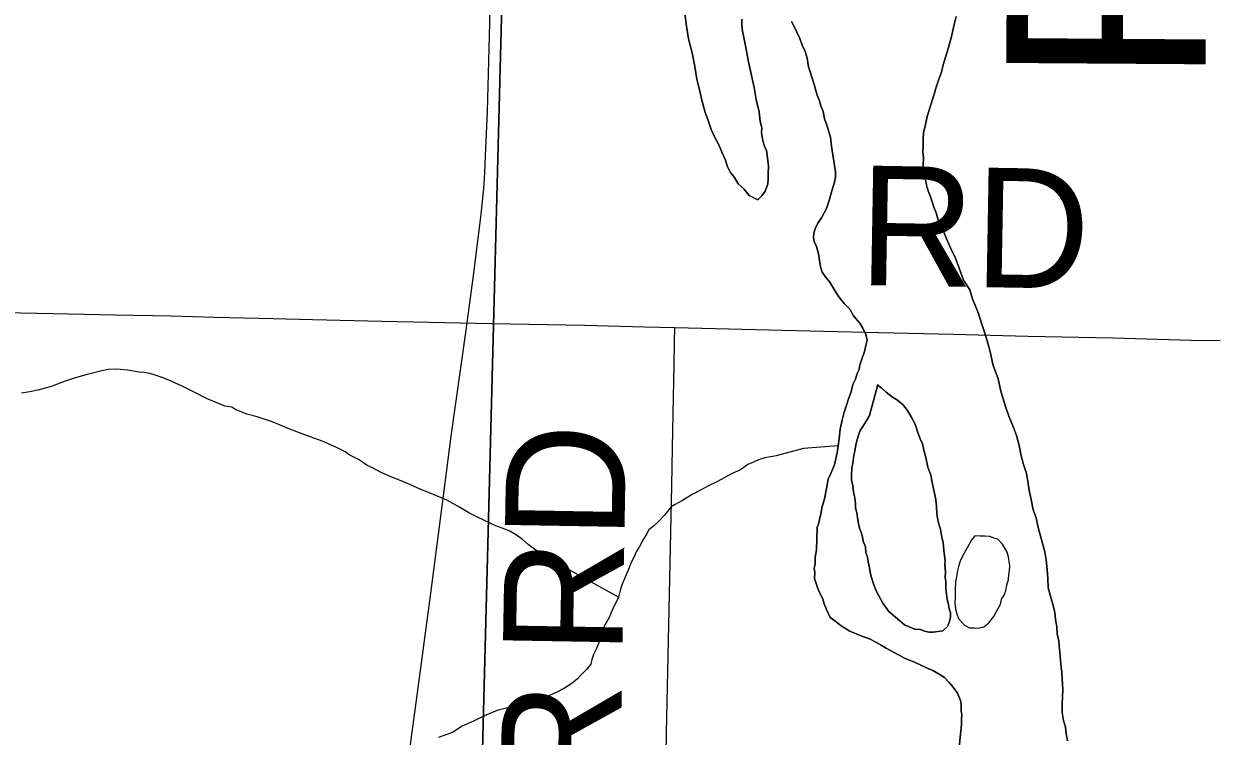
# Model space of a CAD drawing. Extents: x 2.4 to 73.1, y 4.5 to 25.6.
# Drawn here: x 47.4599 to 47.743, y 21.1916 to 21.3609 of the extents above; entities that cross this region are included whole.
import ezdxf

# ---------------------------------------------------------------- set-up
doc = ezdxf.new("R2010")
doc.units = 0
for name, color, linetype in [('GM_X_Major_River', 7, 'Continuous'), ('GM_X_Major_River_Text', 7, 'Continuous'), ('GM_X_Minor_River', 7, 'Continuous'), ('GM_X_Section', 7, 'Continuous'), ('GM_X_State_Route', 7, 'Continuous'), ('GM_X_Township_Road', 7, 'Continuous'), ('GM_X_Township_Road_Text', 7, 'Continuous')]:
    doc.layers.add(name, color=color, linetype=linetype)

msp = doc.modelspace()

# ---------------------------------------------------------------- linework, layer by layer
at = {"layer": 'GM_X_Major_River'}
for points in [[(47.61629, 21.36877), (47.61736, 21.36037), (47.61783, 21.35731), (47.61868, 21.35404), (47.61934, 21.35079), (47.61981, 21.34773), (47.62049, 21.34523), (47.62098, 21.34274), (47.62184, 21.33986), (47.62254, 21.33794), (47.62324, 21.33582), (47.62413, 21.33389), (47.62503, 21.33215), (47.62573, 21.33041), (47.62662, 21.32848), (47.62714, 21.32694), (47.62786, 21.32559), (47.62878, 21.32441), (47.62968, 21.32286), (47.63097, 21.32168), (47.63226, 21.32012), (47.63432, 21.3191), (47.6353, 21.32001), (47.6361, 21.32113), (47.63672, 21.32282), (47.63677, 21.32415), (47.6368, 21.32529), (47.63686, 21.32719), (47.63671, 21.32834), (47.63656, 21.32967), (47.63641, 21.33082), (47.63587, 21.33179), (47.63553, 21.33313), (47.63537, 21.33409), (47.63521, 21.33505), (47.63525, 21.33619), (47.63491, 21.33772), (47.63461, 21.34001), (47.63394, 21.34289), (47.63346, 21.34576), (47.63213, 21.35189), (47.63164, 21.35438), (47.63131, 21.3561), (47.63098, 21.35763), (47.63065, 21.35917), (47.63051, 21.36069), (47.63055, 21.36202)], [(47.63055, 21.36202), (47.63051, 21.36069), (47.63065, 21.35917), (47.63098, 21.35763), (47.63131, 21.3561), (47.63164, 21.35438), (47.63213, 21.35189), (47.63346, 21.34576), (47.63394, 21.34289), (47.63461, 21.34001), (47.63491, 21.33772), (47.63525, 21.33619), (47.63521, 21.33505), (47.63537, 21.33409), (47.63553, 21.33313), (47.63587, 21.33179), (47.63641, 21.33082), (47.63656, 21.32967), (47.63671, 21.32834), (47.63686, 21.32719), (47.6368, 21.32529), (47.63677, 21.32415), (47.63672, 21.32282), (47.6361, 21.32113), (47.6353, 21.32001), (47.63432, 21.3191), (47.63226, 21.32012), (47.63097, 21.32168), (47.62968, 21.32286), (47.62878, 21.32441), (47.62786, 21.32559), (47.62714, 21.32694), (47.62662, 21.32848), (47.62573, 21.33041), (47.62503, 21.33215), (47.62413, 21.33389), (47.62324, 21.33582), (47.62254, 21.33794), (47.62184, 21.33986), (47.62098, 21.34274), (47.62049, 21.34523), (47.61981, 21.34773), (47.61934, 21.35079), (47.61868, 21.35404), (47.61783, 21.35731), (47.61736, 21.36037), (47.61629, 21.36877)], [(47.64234, 21.36144), (47.64306, 21.36009), (47.64359, 21.35893)], [(47.64359, 21.35893), (47.64306, 21.36009), (47.64234, 21.36144)], [(47.70096, 21.24118), (47.70046, 21.24348), (47.69976, 21.24541), (47.69927, 21.2479), (47.69876, 21.25), (47.69845, 21.25211), (47.69813, 21.25402), (47.69743, 21.25614), (47.69693, 21.25824), (47.69644, 21.26073), (47.69575, 21.26304), (47.69505, 21.26497), (47.69399, 21.26766), (47.69312, 21.27017), (47.69209, 21.27362), (47.69142, 21.2765), (47.6902, 21.27996), (47.68953, 21.28303), (47.68885, 21.28553), (47.68816, 21.28764), (47.68746, 21.28976), (47.68678, 21.29206), (47.68607, 21.2938), (47.68536, 21.29553), (47.68467, 21.29765), (47.68322, 21.29998), (47.68217, 21.30287), (47.68129, 21.30518), (47.68022, 21.3075), (47.67915, 21.30982), (47.67809, 21.31232), (47.6772, 21.31426), (47.67668, 21.31598), (47.67616, 21.31733), (47.67563, 21.31887), (47.67529, 21.32003), (47.67476, 21.32118), (47.67442, 21.32253), (47.67426, 21.32348), (47.67392, 21.32483), (47.67377, 21.32597), (47.67362, 21.32731), (47.67367, 21.32902), (47.67353, 21.33055), (47.67357, 21.33188), (47.67363, 21.33359), (47.67368, 21.33511), (47.67411, 21.33661), (47.67456, 21.33888), (47.67625, 21.34415), (47.67669, 21.34585), (47.67732, 21.34773), (47.67794, 21.34942), (47.67838, 21.35112), (47.67902, 21.35319), (47.67965, 21.35526), (47.68031, 21.35791), (47.68097, 21.36074), (47.68141, 21.36263)], [(47.68141, 21.36263), (47.68097, 21.36074), (47.68031, 21.35791), (47.67965, 21.35526), (47.67902, 21.35319), (47.67838, 21.35112), (47.67794, 21.34942), (47.67732, 21.34773), (47.67669, 21.34585), (47.67625, 21.34415), (47.67456, 21.33888), (47.67411, 21.33661), (47.67368, 21.33511), (47.67363, 21.33359), (47.67357, 21.33188), (47.67353, 21.33055), (47.67367, 21.32902), (47.67362, 21.32731), (47.67377, 21.32597), (47.67392, 21.32483), (47.67426, 21.32348), (47.67442, 21.32253), (47.67476, 21.32118), (47.67529, 21.32003), (47.67563, 21.31887), (47.67616, 21.31733), (47.67668, 21.31598), (47.6772, 21.31426), (47.67809, 21.31232), (47.67915, 21.30982), (47.68022, 21.3075), (47.68129, 21.30518), (47.68217, 21.30287), (47.68322, 21.29998), (47.68467, 21.29765), (47.68536, 21.29553), (47.68607, 21.2938), (47.68678, 21.29206), (47.68746, 21.28976), (47.68816, 21.28764), (47.68885, 21.28553), (47.68953, 21.28303), (47.6902, 21.27996), (47.69142, 21.2765), (47.69209, 21.27362), (47.69312, 21.27017), (47.69399, 21.26766), (47.69505, 21.26497), (47.69575, 21.26304), (47.69644, 21.26073), (47.69693, 21.25824), (47.69743, 21.25614), (47.69813, 21.25402), (47.69845, 21.25211), (47.69876, 21.25), (47.69927, 21.2479), (47.69976, 21.24541), (47.70046, 21.24348), (47.70096, 21.24118)], [(47.64359, 21.35893), (47.6443, 21.35738), (47.64482, 21.35584), (47.64554, 21.3543), (47.64606, 21.35276), (47.64637, 21.35066), (47.64672, 21.3495), (47.64724, 21.34797), (47.64775, 21.34624), (47.6481, 21.34508), (47.64844, 21.34393), (47.64897, 21.34258), (47.64931, 21.34143), (47.64984, 21.34008), (47.65017, 21.33836), (47.65069, 21.33682), (47.65155, 21.33394), (47.65186, 21.33183), (47.65218, 21.32973), (47.65281, 21.32571), (47.65278, 21.32457), (47.65254, 21.32325), (47.65191, 21.32118), (47.65126, 21.31892), (47.65063, 21.31703), (47.64942, 21.31479), (47.64861, 21.31349), (47.64801, 21.31237), (47.64759, 21.31124), (47.64755, 21.3101), (47.64771, 21.30914), (47.64825, 21.30798), (47.64876, 21.30625), (47.64924, 21.30319), (47.64957, 21.30185), (47.65031, 21.30088), (47.6514, 21.29951), (47.65249, 21.29776), (47.65358, 21.29601), (47.65486, 21.29445), (47.65615, 21.29307), (47.65705, 21.29152), (47.65852, 21.28976), (47.65924, 21.2886), (47.65996, 21.28705), (47.66029, 21.28571), (47.66007, 21.28476), (47.65964, 21.28307), (47.65901, 21.28118), (47.65858, 21.27987), (47.65836, 21.27873), (47.65795, 21.2778), (47.65752, 21.27648), (47.65691, 21.27517), (47.65648, 21.27347), (47.65585, 21.27178), (47.65542, 21.27027), (47.6548, 21.26858), (47.65435, 21.26669), (47.65391, 21.26461), (47.65364, 21.26234), (47.6534, 21.26063), (47.65315, 21.25893), (47.65271, 21.25685), (47.65249, 21.25591), (47.65167, 21.25403), (47.65105, 21.25272), (47.6506, 21.25045), (47.65014, 21.248), (47.6495, 21.24592), (47.64926, 21.24441), (47.64904, 21.24347), (47.64882, 21.24233), (47.6484, 21.24121), (47.64823, 21.23588), (47.64798, 21.23418), (47.64793, 21.23247), (47.64771, 21.23153), (47.64787, 21.23057), (47.64782, 21.22905), (47.64816, 21.2279), (47.64851, 21.22693), (47.64904, 21.22558), (47.64976, 21.22423), (47.6501, 21.22308), (47.65063, 21.22173), (47.65152, 21.2198), (47.65264, 21.219), (47.65413, 21.21781), (47.65618, 21.2166), (47.65862, 21.21557), (47.66088, 21.21473), (47.66238, 21.21392), (47.6635, 21.21331), (47.66481, 21.21251), (47.66668, 21.21149), (47.6693, 21.21008), (47.67137, 21.20925), (47.67325, 21.20842), (47.67494, 21.20761), (47.67588, 21.2072)], [(47.67588, 21.2072), (47.67494, 21.20761), (47.67325, 21.20842), (47.67137, 21.20925), (47.6693, 21.21008), (47.66668, 21.21149), (47.66481, 21.21251), (47.6635, 21.21331), (47.66238, 21.21392), (47.66088, 21.21473), (47.65862, 21.21557), (47.65618, 21.2166), (47.65413, 21.21781), (47.65264, 21.219), (47.65152, 21.2198), (47.65063, 21.22173), (47.6501, 21.22308), (47.64976, 21.22423), (47.64904, 21.22558), (47.64851, 21.22693), (47.64816, 21.2279), (47.64782, 21.22905), (47.64787, 21.23057), (47.64771, 21.23153), (47.64793, 21.23247), (47.64798, 21.23418), (47.64823, 21.23588), (47.6484, 21.24121), (47.64882, 21.24233), (47.64904, 21.24347), (47.64926, 21.24441), (47.6495, 21.24592), (47.65014, 21.248), (47.6506, 21.25045), (47.65105, 21.25272), (47.65167, 21.25403), (47.65249, 21.25591), (47.65271, 21.25685), (47.65315, 21.25893), (47.6534, 21.26063), (47.65364, 21.26234), (47.65391, 21.26461), (47.65435, 21.26669), (47.6548, 21.26858), (47.65542, 21.27027), (47.65585, 21.27178), (47.65648, 21.27347), (47.65691, 21.27517), (47.65752, 21.27648), (47.65795, 21.2778), (47.65836, 21.27873), (47.65858, 21.27987), (47.65901, 21.28118), (47.65964, 21.28307), (47.66007, 21.28476), (47.66029, 21.28571), (47.65996, 21.28705), (47.65924, 21.2886), (47.65852, 21.28976), (47.65705, 21.29152), (47.65615, 21.29307), (47.65486, 21.29445), (47.65358, 21.29601), (47.65249, 21.29776), (47.6514, 21.29951), (47.65031, 21.30088), (47.64957, 21.30185), (47.64924, 21.30319), (47.64876, 21.30625), (47.64825, 21.30798), (47.64771, 21.30914), (47.64755, 21.3101), (47.64759, 21.31124), (47.64801, 21.31237), (47.64861, 21.31349), (47.64942, 21.31479), (47.65063, 21.31703), (47.65126, 21.31892), (47.65191, 21.32118), (47.65254, 21.32325), (47.65278, 21.32457), (47.65281, 21.32571), (47.65218, 21.32973), (47.65186, 21.33183), (47.65155, 21.33394), (47.65069, 21.33682), (47.65017, 21.33836), (47.64984, 21.34008), (47.64931, 21.34143), (47.64897, 21.34258), (47.64844, 21.34393), (47.6481, 21.34508), (47.64775, 21.34624), (47.64724, 21.34797), (47.64672, 21.3495), (47.64637, 21.35066), (47.64606, 21.35276), (47.64554, 21.3543), (47.64482, 21.35584), (47.6443, 21.35738), (47.64359, 21.35893)], [(47.66281, 21.27516), (47.66086, 21.26781), (47.66006, 21.2665), (47.65926, 21.2652), (47.65866, 21.26427), (47.65824, 21.26314), (47.65782, 21.26182), (47.6576, 21.26088), (47.65736, 21.25936), (47.65714, 21.25842), (47.65689, 21.25652), (47.65666, 21.25539), (47.6566, 21.25349), (47.65656, 21.25235), (47.65691, 21.2512), (47.65705, 21.24967), (47.65738, 21.24814), (47.65753, 21.2468), (47.6575, 21.24585), (47.65784, 21.2447), (47.658, 21.24355), (47.65816, 21.24259), (47.65849, 21.24106), (47.65884, 21.2401), (47.65918, 21.23895), (47.65934, 21.23799), (47.65987, 21.23664), (47.66002, 21.2353), (47.66036, 21.23415), (47.66051, 21.23301), (47.66085, 21.23166), (47.66101, 21.23052), (47.66135, 21.22936), (47.66169, 21.22802), (47.66239, 21.22628), (47.66311, 21.22493), (47.66401, 21.22319), (47.66547, 21.22124), (47.66807, 21.21906), (47.66918, 21.21807), (47.67012, 21.21766), (47.67162, 21.21704), (47.67295, 21.21699), (47.67389, 21.21658), (47.67503, 21.21636), (47.67598, 21.21632)], [(47.66281, 21.27516), (47.66281, 21.27497), (47.66374, 21.27437), (47.66485, 21.27338), (47.66634, 21.27219), (47.66727, 21.27159), (47.66875, 21.2704), (47.66985, 21.26903), (47.67076, 21.26748), (47.67166, 21.26593), (47.672, 21.26478), (47.67235, 21.26381), (47.67288, 21.26227), (47.67341, 21.26112), (47.67374, 21.25958), (47.67426, 21.25785), (47.67475, 21.25555), (47.67546, 21.25363), (47.67578, 21.2519), (47.6766, 21.24788), (47.67674, 21.24617), (47.67688, 21.24445), (47.6772, 21.24254), (47.67771, 21.24081), (47.67803, 21.23889), (47.67837, 21.23755), (47.67851, 21.23583), (47.67865, 21.2345), (47.67881, 21.23335), (47.67878, 21.2324), (47.67891, 21.23069), (47.67887, 21.22935), (47.67903, 21.2284), (47.67897, 21.22669), (47.67912, 21.22535), (47.67928, 21.22421), (47.67961, 21.22286), (47.67977, 21.22191), (47.68012, 21.22094), (47.68009, 21.21999), (47.67987, 21.21886), (47.67945, 21.21773), (47.67827, 21.21663), (47.67712, 21.21648), (47.67598, 21.21632), (47.67503, 21.21636), (47.67389, 21.21658), (47.67295, 21.21699), (47.67162, 21.21704), (47.67012, 21.21766), (47.66918, 21.21807), (47.66807, 21.21906), (47.66547, 21.22124), (47.66401, 21.22319), (47.66311, 21.22493), (47.66239, 21.22628), (47.66169, 21.22802), (47.66135, 21.22936), (47.66101, 21.23052), (47.66085, 21.23166), (47.66051, 21.23301), (47.66036, 21.23415), (47.66002, 21.2353), (47.65987, 21.23664), (47.65934, 21.23799), (47.65918, 21.23895), (47.65884, 21.2401), (47.65849, 21.24106), (47.65816, 21.24259), (47.658, 21.24355), (47.65784, 21.2447), (47.6575, 21.24585), (47.65753, 21.2468), (47.65738, 21.24814), (47.65705, 21.24967), (47.65691, 21.2512), (47.65656, 21.25235), (47.6566, 21.25349), (47.65666, 21.25539), (47.65689, 21.25652), (47.65714, 21.25842), (47.65736, 21.25936), (47.6576, 21.26088), (47.65782, 21.26182), (47.65824, 21.26314), (47.65866, 21.26427), (47.65926, 21.2652), (47.66006, 21.2665), (47.66086, 21.26781), (47.66281, 21.27516)], [(47.67598, 21.21632), (47.67712, 21.21648), (47.67827, 21.21663), (47.67945, 21.21773), (47.67987, 21.21886), (47.68009, 21.21999), (47.68012, 21.22094), (47.67977, 21.22191), (47.67961, 21.22286), (47.67928, 21.22421), (47.67912, 21.22535), (47.67897, 21.22669), (47.67903, 21.2284), (47.67887, 21.22935), (47.67891, 21.23069), (47.67878, 21.2324), (47.67881, 21.23335), (47.67865, 21.2345), (47.67851, 21.23583), (47.67837, 21.23755), (47.67803, 21.23889), (47.67771, 21.24081), (47.6772, 21.24254), (47.67688, 21.24445), (47.67674, 21.24617), (47.6766, 21.24788), (47.67578, 21.2519), (47.67546, 21.25363), (47.67475, 21.25555), (47.67426, 21.25785), (47.67374, 21.25958), (47.67341, 21.26112), (47.67288, 21.26227), (47.67235, 21.26381), (47.672, 21.26478), (47.67166, 21.26593), (47.67076, 21.26748), (47.66985, 21.26903), (47.66875, 21.2704), (47.66727, 21.27159), (47.66634, 21.27219), (47.66485, 21.27338), (47.66374, 21.27437), (47.66281, 21.27497), (47.66281, 21.27516)], [(47.68927, 21.23909), (47.68832, 21.23913), (47.68718, 21.23916), (47.68585, 21.23921), (47.68505, 21.23809), (47.68405, 21.23641), (47.68303, 21.23454), (47.68242, 21.23323), (47.682, 21.23192), (47.68178, 21.23097), (47.68154, 21.22946), (47.68131, 21.22832), (47.68125, 21.22642), (47.68122, 21.22547), (47.68118, 21.22433), (47.68115, 21.22338), (47.6813, 21.22186), (47.68164, 21.2207), (47.68198, 21.21955), (47.68346, 21.21798), (47.68458, 21.21737), (47.68572, 21.21733)], [(47.68927, 21.23909), (47.68832, 21.23913), (47.68718, 21.23916), (47.68585, 21.23921), (47.68505, 21.23809), (47.68405, 21.23641), (47.68303, 21.23454), (47.68242, 21.23323), (47.682, 21.23192), (47.68178, 21.23097), (47.68154, 21.22946), (47.68131, 21.22832), (47.68125, 21.22642), (47.68122, 21.22547), (47.68118, 21.22433), (47.68115, 21.22338), (47.6813, 21.22186), (47.68164, 21.2207), (47.68198, 21.21955), (47.68346, 21.21798), (47.68458, 21.21737), (47.68572, 21.21733), (47.68667, 21.2173), (47.68802, 21.21764), (47.68919, 21.21855), (47.69038, 21.22003), (47.69119, 21.22153), (47.692, 21.22302), (47.69222, 21.22416), (47.69282, 21.22509), (47.69324, 21.22622), (47.69347, 21.22754), (47.6939, 21.22886), (47.69393, 21.23), (47.69415, 21.23094), (47.69419, 21.23208), (47.69404, 21.23323), (47.69388, 21.23419), (47.69353, 21.23534), (47.69245, 21.23728), (47.69135, 21.23845), (47.6904, 21.23868), (47.68946, 21.23909), (47.68927, 21.23909)], [(47.68572, 21.21733), (47.68667, 21.2173), (47.68802, 21.21764), (47.68919, 21.21855), (47.69038, 21.22003), (47.69119, 21.22153), (47.692, 21.22302), (47.69222, 21.22416), (47.69282, 21.22509), (47.69324, 21.22622), (47.69347, 21.22754), (47.6939, 21.22886), (47.69393, 21.23), (47.69415, 21.23094), (47.69419, 21.23208), (47.69404, 21.23323), (47.69388, 21.23419), (47.69353, 21.23534), (47.69245, 21.23728), (47.69135, 21.23845), (47.6904, 21.23868), (47.68946, 21.23909), (47.68927, 21.23909)], [(47.70791, 21.19054), (47.70758, 21.19226), (47.70744, 21.19379), (47.70692, 21.19533), (47.7066, 21.19724), (47.70666, 21.19933), (47.70671, 21.20085), (47.70677, 21.20275), (47.70666, 21.20523), (47.70652, 21.20676), (47.70637, 21.20809), (47.70623, 21.20962), (47.7061, 21.21153), (47.70596, 21.21305), (47.70581, 21.2142), (47.70548, 21.21592), (47.70535, 21.21764), (47.70502, 21.21936), (47.70488, 21.22108), (47.70438, 21.22319), (47.70386, 21.22492), (47.70335, 21.22683), (47.70324, 21.22912), (47.70311, 21.23122), (47.70281, 21.23351), (47.70249, 21.23542), (47.70096, 21.24118)], [(47.70096, 21.24118), (47.70249, 21.23542), (47.70281, 21.23351), (47.70311, 21.23122), (47.70324, 21.22912), (47.70335, 21.22683), (47.70386, 21.22492), (47.70438, 21.22319), (47.70488, 21.22108), (47.70502, 21.21936), (47.70535, 21.21764), (47.70548, 21.21592), (47.70581, 21.2142), (47.70596, 21.21305), (47.7061, 21.21153), (47.70623, 21.20962), (47.70637, 21.20809), (47.70652, 21.20676), (47.70666, 21.20523), (47.70677, 21.20275), (47.70671, 21.20085), (47.70666, 21.19933), (47.7066, 21.19724), (47.70692, 21.19533), (47.70744, 21.19379), (47.70758, 21.19226), (47.70791, 21.19054)], [(47.67588, 21.2072), (47.67737, 21.20639), (47.67868, 21.20558), (47.67979, 21.2044), (47.6807, 21.20323), (47.6818, 21.20186), (47.68251, 21.20013), (47.68267, 21.19917), (47.68262, 21.19765), (47.68278, 21.1967), (47.68275, 21.19575), (47.68271, 21.19461), (47.68267, 21.19346), (47.68244, 21.19214), (47.68212, 21.18797)], [(47.68212, 21.18797), (47.68244, 21.19214), (47.68267, 21.19346), (47.68271, 21.19461), (47.68275, 21.19575), (47.68278, 21.1967), (47.68262, 21.19765), (47.68267, 21.19917), (47.68251, 21.20013), (47.6818, 21.20186), (47.6807, 21.20323), (47.67979, 21.2044), (47.67868, 21.20558), (47.67737, 21.20639), (47.67588, 21.2072)]]:
    msp.add_lwpolyline(points, dxfattribs=at)
at = {"layer": 'GM_X_Minor_River'}
for points in [[(47.60122, 21.22469), (47.58288, 21.23481), (47.58158, 21.2358), (47.57972, 21.23719), (47.57842, 21.23838), (47.57675, 21.23958), (47.57525, 21.24039), (47.57356, 21.24101), (47.57205, 21.24163), (47.56774, 21.24368), (47.56568, 21.2447), (47.56325, 21.24611), (47.56044, 21.24772), (47.55687, 21.24917), (47.55424, 21.25021), (47.55161, 21.25144), (47.54917, 21.25247), (47.54691, 21.25331), (47.54466, 21.25433), (47.54278, 21.25535), (47.54147, 21.25596), (47.54035, 21.25676), (47.53942, 21.25736), (47.53736, 21.25838), (47.53624, 21.25918), (47.53418, 21.2602), (47.53099, 21.26163), (47.52704, 21.2631), (47.52309, 21.26456), (47.51914, 21.26621), (47.51537, 21.26747), (47.51292, 21.26813), (47.51141, 21.26875), (47.51028, 21.26917), (47.50935, 21.26977), (47.50764, 21.27001), (47.50577, 21.27084), (47.50332, 21.27187), (47.50051, 21.27329), (47.4977, 21.27472), (47.49507, 21.27594), (47.49301, 21.27677), (47.49112, 21.27741), (47.4898, 21.27783), (47.48848, 21.27806), (47.48734, 21.2781), (47.4845, 21.27858), (47.48203, 21.27885), (47.47993, 21.27873), (47.4784, 21.2784), (47.47686, 21.27807), (47.47494, 21.27756), (47.47244, 21.27688), (47.46975, 21.27602), (47.46666, 21.27479), (47.46359, 21.27394), (47.46129, 21.27345), (47.45938, 21.27313)], [(47.6534, 21.26063), (47.64519, 21.25995), (47.64192, 21.25911), (47.63866, 21.25827), (47.63598, 21.25778), (47.63444, 21.25726), (47.63328, 21.25673), (47.63193, 21.25621), (47.63018, 21.25493), (47.62824, 21.25405), (47.62456, 21.25207), (47.62243, 21.251), (47.62069, 21.25011), (47.61875, 21.24903), (47.61642, 21.24759), (47.61468, 21.24669), (47.61371, 21.24615), (47.61212, 21.24412), (47.61074, 21.24264), (47.60956, 21.24154), (47.60839, 21.24062), (47.60778, 21.2395), (47.60698, 21.2382), (47.60617, 21.2367), (47.60537, 21.2354), (47.60475, 21.2339), (47.60414, 21.23277), (47.60373, 21.23165), (47.60208, 21.22771), (47.60166, 21.22658), (47.60144, 21.22563), (47.60122, 21.22469), (47.60081, 21.22375), (47.6002, 21.22263), (47.59979, 21.22169), (47.59938, 21.22076), (47.59897, 21.21982), (47.59836, 21.2187), (47.59775, 21.21758), (47.59732, 21.21607), (47.59669, 21.21419), (47.59587, 21.21231), (47.59526, 21.211), (47.59484, 21.20987), (47.59462, 21.20874), (47.59362, 21.20744), (47.59225, 21.20615), (47.59146, 21.20523), (47.59009, 21.20413), (47.58834, 21.20305), (47.5864, 21.20197), (47.58485, 21.20126), (47.58293, 21.20056), (47.5812, 21.20005), (47.57947, 21.19954), (47.57754, 21.19884), (47.57486, 21.19836), (47.57236, 21.19768), (47.56966, 21.19663), (47.56676, 21.1952), (47.56406, 21.19396), (47.56173, 21.19251), (47.55845, 21.19129)]]:
    msp.add_lwpolyline(points, dxfattribs=at)
at = {"layer": 'GM_X_Section'}
for points in [[(47.07977, 21.58366), (47.57885, 21.57331), (47.56537, 21.05389), (47.06591, 21.06446)], [(47.57885, 21.57331), (48.0766, 21.56261), (48.0642, 21.04105), (47.56537, 21.05389)]]:
    msp.add_lwpolyline(points, close=True, dxfattribs=at)
at = {"layer": 'GM_X_State_Route'}
msp.add_lwpolyline([(47.55134, 21.18618), (47.55363, 21.20313), (47.55657, 21.225), (47.55962, 21.24874), (47.56143, 21.26293), (47.56492, 21.28755), (47.56667, 21.30049), (47.56849, 21.31497), (47.56917, 21.32175), (47.56944, 21.32546), (47.56964, 21.32949), (47.57006, 21.34005), (47.57067, 21.36116), (47.57081, 21.37204), (47.57089, 21.3795), (47.57139, 21.39721), (47.57168, 21.41089), (47.57198, 21.42238), (47.57201, 21.42392)], dxfattribs=at)
at = {"layer": 'GM_X_Township_Road'}
for points in [[(47.37571, 21.29394), (47.4082, 21.2933), (47.41845, 21.2931), (47.43555, 21.29266), (47.46694, 21.29203), (47.48155, 21.29175), (47.49491, 21.29148), (47.50517, 21.2912), (47.51915, 21.29087), (47.52848, 21.29063), (47.54495, 21.29024), (47.57105, 21.28971), (47.59312, 21.28929), (47.60742, 21.28893), (47.6146, 21.28874)], [(47.61211, 21.03868), (47.61124, 21.04228), (47.61066, 21.04598), (47.61041, 21.04927), (47.61027, 21.05273), (47.61029, 21.05802), (47.61088, 21.08102), (47.61102, 21.09346), (47.61156, 21.13389), (47.61198, 21.15192), (47.61261, 21.19234), (47.61385, 21.25111), (47.61403, 21.26013), (47.61444, 21.28003), (47.61454, 21.28531), (47.6146, 21.28874)], [(47.6146, 21.28874), (47.63694, 21.28817), (47.66305, 21.28753), (47.68076, 21.28713), (47.69848, 21.28664), (47.71868, 21.28624), (47.73732, 21.28576), (47.74416, 21.28565)]]:
    msp.add_lwpolyline(points, dxfattribs=at)

# ---------------------------------------------------------------- texts
at = {"layer": 'GM_X_Major_River_Text'}
msp.add_text('River', height=0.047379, rotation=89.6069, dxfattribs=at).set_placement((47.74068, 21.34608))
at = {"layer": 'GM_X_Township_Road_Text'}
for s, rotation, p in [('RD', 359.0087, (47.65813, 21.29884)), ('RD', 89.0127, (47.60212, 21.21079)), ('SINGER', 89.0543, (47.59961, 21.05864))]:
    msp.add_text(s, height=0.028409, rotation=rotation, dxfattribs=at).set_placement(p)

doc.saveas('drawing.dxf')
